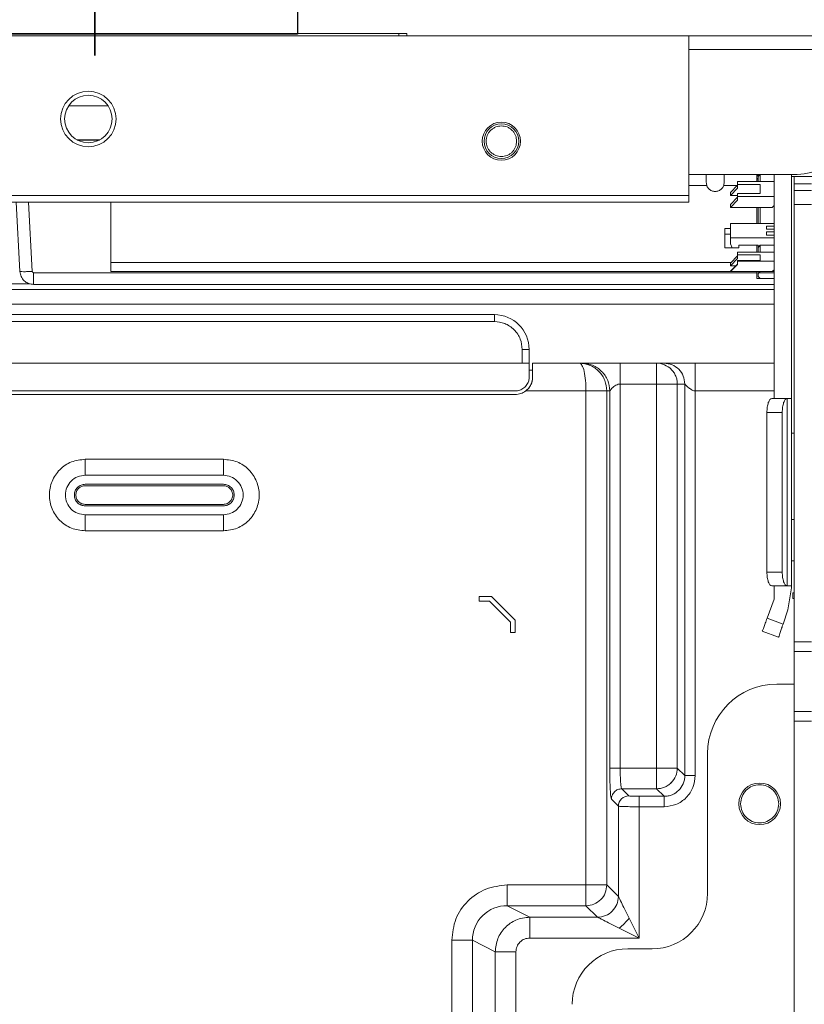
# Model space of a CAD drawing. Header units: millimetres. Extents: x 40090 to 187415, y -53271 to 40260.
# Tile 388 of 406: x 141589 to 141702, y 33699 to 33841. Entities that reach past the tile are written whole.
import ezdxf

# ---------------------------------------------------------------- set-up
doc = ezdxf.new("R2010")
doc.units = ezdxf.units.MM
doc.layers.add('AVM_nároky_silnoproudu', color=170, linetype='Continuous')
doc.layers.add('AVM_projekce', color=240, linetype='Continuous')

# ---------------------------------------------------------------- blocks, each defined once
blk = doc.blocks.new('SB885ix-top')
at = {"linetype": 'Continuous', "lineweight": 15}
for p, q in [((-108.36, 0), (-176.2, 0)), ((-107.2, 0), (-108.36, 0)), ((-108.36, -0.3), (-108.36, 0)), ((-107.2, 0), (-107.2, -0.3)), ((-169, -0.3), (-66.62, -0.3)), ((-66.62, -23.35), (-66.62, -0.3)), ((63.87, -0.3), (-66.62, -0.3)), ((-66.62, -2.3), (63.87, -2.3)), ((-155.94, -10.39), (-150.25, -10.39)), ((-151.46, -15.31), (-154.73, -15.31)), ((-151.49, -15.33), (-154.7, -15.33)), ((-66.62, -20.3), (-51.47, -20.3)), ((-64.09, -20.3), (-64.09, -21.44)), ((-61.5, -21.44), (-61.5, -20.3)), ((-56.8, -20.3), (-56.8, -21.3)), ((-56.6, -20.44), (-56.8, -20.44)), ((-56.8, -20.47), (-56.6, -20.47)), ((-56.8, -20.86), (-56.6, -20.86)), ((-56.6, -21.09), (-56.8, -21.09)), ((-56.6, -20.6), (-56.3, -20.3)), ((-56.6, -20.6), (-56.6, -20.3)), ((-54.33, -20.3), (-54.33, -52.6)), ((-51.83, -20.3), (-51.83, -52.6)), ((-51.83, -20.6), (-43.23, -20.6)), ((-51.43, -21.63), (-51.43, -20.6)), ((-64.01, -21.87), (-66.62, -21.87)), ((-59.63, -21.87), (-61.58, -21.87)), ((-60.6, -22.9), (-59.6, -21.83)), ((-60.6, -23.33), (-59.6, -22.27)), ((-59.6, -21.3), (-59.6, -21.74)), ((-59.6, -21.3), (-54.33, -21.3)), ((-59.6, -21.74), (-56.3, -21.74)), ((-59.6, -22.27), (-59.6, -21.74)), ((-56.3, -21.74), (-56.3, -23.05)), ((-48.93, -21.63), (-51.43, -21.63)), ((-51.43, -22.63), (-51.43, -21.63)), ((-48.93, -22.63), (-51.43, -22.63)), ((-51.43, -22.63), (-51.43, -24.63)), ((-66.62, -23.35), (-167.79, -23.35)), ((-66.62, -24.3), (-66.62, -23.35)), ((-60.6, -23.33), (-60.6, -22.9)), ((-59.6, -23.33), (-60.6, -23.33)), ((-59.6, -23.58), (-60.6, -24.64)), ((-60.6, -25.08), (-59.6, -24.02)), ((-56.3, -23.05), (-59.6, -23.05)), ((-59.6, -23.05), (-59.6, -23.48)), ((-59.6, -23.48), (-59.6, -24.02)), ((-54.33, -23.48), (-59.6, -23.48)), ((-66.62, -24.3), (-167.79, -24.3)), ((-163.49, -24.3), (-162.97, -34.27)), ((-161.17, -34.27), (-161.69, -24.3)), ((-149.84, -24.3), (-149.84, -34.29)), ((-60.6, -25.08), (-60.6, -24.64)), ((-56.8, -25.08), (-60.6, -25.08)), ((-56.8, -25.08), (-56.8, -27.37)), ((-56.8, -25.08), (-54.6, -25.08)), ((-56.6, -25.08), (-56.6, -27.37)), ((-56.3, -25.08), (-56.3, -27.37)), ((-54.33, -24.79), (-54.6, -25.08)), ((-51.43, -24.63), (-48.93, -24.63)), ((-51.43, -87.65), (-51.43, -24.63)), ((-61.4, -28.07), (-60.6, -28.07)), ((-61.4, -30.85), (-61.4, -28.07)), ((-60.6, -27.37), (-54.33, -27.37)), ((-60.6, -27.37), (-60.6, -29.42)), ((-55.4, -27.73), (-54.33, -27.73)), ((-55.4, -28.18), (-55.4, -27.73)), ((-54.33, -28.18), (-55.4, -28.18)), ((-60.6, -28.92), (-61.4, -28.92)), ((-60.6, -30.27), (-60.6, -29.42)), ((-54.33, -29.42), (-60.6, -29.42)), ((-55.4, -29.05), (-55.4, -28.54)), ((-55.4, -28.54), (-54.33, -28.54)), ((-54.33, -29.05), (-55.4, -29.05)), ((-59.4, -30.85), (-61.4, -30.85)), ((-60.38, -30.85), (-60.6, -30.27)), ((-59.4, -30.48), (-59.4, -30.85)), ((-59.4, -30.48), (-56.6, -30.48)), ((-56.8, -30.48), (-56.8, -31.49)), ((-56.3, -30.48), (-56.6, -30.8)), ((-56.6, -30.48), (-56.6, -30.8)), ((-56.6, -30.8), (-56.6, -31.49)), ((-56.3, -30.48), (-56.3, -31.49)), ((-54.33, -30.48), (-56.3, -30.48)), ((-60.6, -33.08), (-59.6, -32.02)), ((-60.6, -33.46), (-59.6, -32.42)), ((-59.6, -31.9), (-59.6, -31.49)), ((-59.6, -31.49), (-54.33, -31.49)), ((-59.6, -31.9), (-56.3, -31.9)), ((-59.6, -32.42), (-59.6, -31.9)), ((-56.3, -32.71), (-56.3, -31.9)), ((-149.84, -32.97), (-60.49, -32.97)), ((-60.6, -33.08), (-60.6, -33.46)), ((-60.6, -34.22), (-59.6, -33.21)), ((-59.6, -33.29), (-60.6, -34.29)), ((-60.6, -33.46), (-59.85, -33.46)), ((-56.3, -32.71), (-59.6, -32.71)), ((-59.6, -32.71), (-59.6, -32.79)), ((-59.6, -32.79), (-59.6, -33.29)), ((-54.33, -32.79), (-59.6, -32.79)), ((-54.33, -34.02), (-54.6, -34.29)), ((-162.97, -34.27), (-162.91, -34.28)), ((-56.8, -34.46), (-160.97, -34.46)), ((-149.84, -34.29), (-56.8, -34.29)), ((-60.6, -34.22), (-60.6, -34.29)), ((-60.6, -34.29), (-56.8, -34.29)), ((-56.8, -34.29), (-56.8, -34.46)), ((-56.8, -34.29), (-56.8, -34.29)), ((-56.8, -34.29), (-54.6, -34.29)), ((-56.8, -34.46), (-56.8, -35.28)), ((-54.33, -35.28), (-56.8, -35.28)), ((-56.6, -34.59), (-56.6, -34.29)), ((-56.47, -34.46), (-56.6, -34.59)), ((-56.6, -34.99), (-56.6, -34.59)), ((-56.3, -35.28), (-56.6, -34.99)), ((-56.3, -34.29), (-56.47, -34.46)), ((-54.33, -34.46), (-56.47, -34.46)), ((-56.3, -34.29), (-54.33, -34.29)), ((-56.3, -35.28), (-54.33, -35.28)), ((-54.33, -36.88), (-990.96, -36.88)), ((-161.47, -36.05), (-928.57, -36.05)), ((-160.97, -36.16), (-54.33, -36.16)), ((-54.33, -38.99), (-990.96, -38.99)), ((-164.59, -40.5), (-94.6, -40.5)), ((-94.6, -40.5), (-94.6, -41.5)), ((-164.59, -41.5), (-94.6, -41.5)), ((-89.6, -45.5), (-90.6, -45.5)), ((-90.6, -45.5), (-90.6, -47.5)), ((-89.6, -45.5), (-89.6, -47.5)), ((-89.6, -47.5), (-177.59, -47.5)), ((-89.6, -47.5), (-89.6, -49.5)), ((-82.35, -47.5), (-89.1, -47.5)), ((-82.35, -47.5), (-81.98, -47.5)), ((-76.48, -47.5), (-71.25, -47.5)), ((-76.48, -47.5), (-76.48, -50.5)), ((-71.25, -47.5), (-70.17, -47.5)), ((-65.67, -47.5), (-54.33, -47.5)), ((-65.67, -47.5), (-65.67, -51.5)), ((-89.1, -48.5), (-89.6, -48.5)), ((-76.48, -50.5), (-76.48, -105.84)), ((-76.48, -50.5), (-71.25, -50.5)), ((-71.25, -105.84), (-71.25, -50.5)), ((-68.26, -50.5), (-68.26, -105.84)), ((-68.26, -50.5), (-67.17, -50.5)), ((-67.17, -106.93), (-67.17, -50.5)), ((-91.6, -51.5), (-177.59, -51.5)), ((-91.6, -52), (-177.59, -52)), ((-90.1, -51.5), (-81.41, -51.5)), ((-81.41, -122.69), (-81.41, -51.5)), ((-78.41, -122.69), (-78.41, -51.5)), ((-78.41, -51.5), (-77.98, -51.5)), ((-77.98, -105.84), (-77.98, -51.5)), ((-65.67, -51.5), (-65.67, -106.93)), ((-65.67, -51.5), (-54.33, -51.5)), ((-52.46, -52.6), (-54.66, -52.6)), ((-52.43, -52.6), (-52.46, -52.6)), ((-52.43, -52.6), (-52.43, -79.6)), ((-51.98, -52.6), (-52.43, -52.6)), ((-51.98, -52.6), (-51.83, -52.6)), ((-51.83, -52.6), (-51.83, -79.6)), ((-55.35, -54.6), (-53.14, -54.6)), ((-55.35, -77.6), (-55.35, -54.6)), ((-53.14, -77.6), (-53.14, -54.6)), ((-51.83, -57.6), (-51.43, -57.6)), ((-153.54, -61.34), (-133.64, -61.34)), ((-153.54, -61.34), (-153.54, -63.65)), ((-133.64, -61.34), (-133.64, -63.65)), ((-153.54, -63.65), (-133.64, -63.65)), ((-153.54, -64.94), (-133.64, -64.94)), ((-133.64, -65.15), (-153.54, -65.15)), ((-153.54, -67.85), (-133.64, -67.85)), ((-133.64, -68.06), (-153.54, -68.06)), ((-133.64, -69.35), (-153.54, -69.35)), ((-153.54, -69.35), (-153.54, -71.66)), ((-133.64, -71.66), (-133.64, -69.35)), ((-51.43, -70), (-51.83, -70)), ((-133.64, -71.66), (-153.54, -71.66)), ((-51.83, -76), (-51.43, -76)), ((-53.14, -77.6), (-55.35, -77.6)), ((-52.46, -79.6), (-54.66, -79.6)), ((-54.33, -79.6), (-54.33, -81.5)), ((-52.43, -79.6), (-52.46, -79.6)), ((-52.43, -79.6), (-51.98, -79.6)), ((-52.35, -83.04), (-51.83, -79.87)), ((-51.83, -79.6), (-51.98, -79.6)), ((-51.83, -79.6), (-51.83, -79.87)), ((-51.43, -80.6), (-51.6, -80.6)), ((-51.6, -80.6), (-51.6, -81.4)), ((-96.8, -81.1), (-96.8, -81.8)), ((-96.8, -81.1), (-95.01, -81.1)), ((-96.8, -81.8), (-95.3, -81.8)), ((-92.3, -84.8), (-95.3, -81.8)), ((-95.01, -81.1), (-91.6, -84.51)), ((-55.33, -84.26), (-54.33, -81.5)), ((-51.6, -81.4), (-51.43, -81.4)), ((-53.03, -85.1), (-52.35, -83.04)), ((-92.3, -86.3), (-92.3, -84.8)), ((-91.6, -84.51), (-91.6, -86.3)), ((-55.33, -84.26), (-53.03, -85.1)), ((-91.6, -86.3), (-92.3, -86.3)), ((-56.02, -86.14), (-53.67, -87)), ((-48.93, -87.65), (-51.43, -87.65)), ((-51.43, -89.06), (-51.43, -87.65)), ((-51.43, -89.06), (-48.93, -89.06)), ((-51.43, -97.69), (-51.43, -89.06)), ((-53.9, -93.76), (-51.43, -93.76)), ((-48.93, -97.69), (-51.43, -97.69)), ((-51.43, -99.1), (-51.43, -97.69)), ((-51.43, -99.1), (-48.93, -99.1)), ((-51.43, -223.97), (-51.43, -99.1)), ((-63.9, -103.75), (-63.9, -123.9)), ((-76.48, -105.84), (-71.25, -105.84)), ((-68.26, -105.84), (-67.17, -106.93)), ((-76.26, -108.83), (-71.25, -108.83)), ((-76.26, -108.83), (-75.25, -109.85)), ((-71.25, -108.83), (-70.17, -109.92)), ((-77.76, -110.33), (-76.75, -111.34)), ((-73.75, -109.92), (-70.17, -109.92)), ((-73.75, -111.42), (-73.75, -109.92)), ((-76.75, -111.34), (-76.75, -124.35)), ((-73.75, -111.42), (-73.75, -130.34)), ((-70.17, -111.42), (-73.75, -111.42)), ((-92.75, -122.69), (-81.41, -122.69)), ((-81.41, -122.69), (-79.34, -122.69)), ((-76.75, -124.35), (-78.41, -122.69)), ((-92.75, -125.68), (-81.41, -125.68)), ((-89.5, -127.35), (-92.75, -125.68)), ((-81.41, -125.68), (-79.74, -127.35)), ((-79.74, -127.35), (-89.5, -127.35)), ((-73.75, -130.34), (-75.18, -127.48)), ((-76.62, -128.91), (-73.75, -130.34)), ((-73.75, -130.34), (-89.5, -130.34)), ((-100.75, -179.33), (-100.75, -130.65)), ((-97.77, -179.33), (-97.77, -130.65)), ((-94.48, -132.33), (-97.77, -130.65)), ((-71.9, -131.89), (-75.4, -131.89)), ((-94.48, -132.33), (-94.48, -177.65)), ((-94.48, -132.33), (-91.5, -132.33)), ((-91.5, -132.33), (-91.5, -177.65))]:
    blk.add_line(p, q, dxfattribs=at)
for centre, radius in [((-153.09, -12.3), 4), ((-153.09, -12.3), 3.42), ((-93.6, -15.5), 2.75), ((-93.6, -15.5), 2.5), ((-56.4, -111), 3)]:
    blk.add_circle(centre, radius, dxfattribs=at)
for centre, radius, start, end in [((-51.47, -10.3), 10, 270, 315), ((-94.6, -45.5), 5, 0, 90), ((-71.25, -50.49), 2.99, 44.9512, 89.9932), ((-53.9, -103.75), 10, 90, 180), ((-71.26, -105.83), 3, 314.9867, 359.8241), ((-75.24, -111.35), 1.5, 90.1837, 179.8164), ((-71.9, -123.9), 8, 270, 0), ((-92.8, -130.65), 4.97, 89.519, 179.9958), ((-75.4, -139.89), 8, 90, 180)]:
    blk.add_arc(centre, radius, start, end, dxfattribs=at)
for points, knots in [([(-95.8, -15.5), (-95.77, -15.22), (-95.72, -14.8), (-95.45, -14.28), (-95.16, -13.93), (-94.81, -13.65), (-94.3, -13.38), (-93.6, -13.25), (-92.89, -13.38), (-92.38, -13.65), (-92.03, -13.93), (-91.75, -14.28), (-91.47, -14.8), (-91.43, -15.22), (-91.4, -15.5)], [0, 0, 0, 0, 0.119722, 0.1849, 0.25, 0.315178, 0.380279, 0.5, 0.619722, 0.684899, 0.75, 0.815178, 0.880279, 1, 1, 1, 1]), ([(-91.4, -15.5), (-91.43, -15.78), (-91.47, -16.2), (-91.75, -16.72), (-92.03, -17.07), (-92.38, -17.35), (-92.89, -17.62), (-93.6, -17.75), (-94.3, -17.62), (-94.81, -17.35), (-95.16, -17.07), (-95.45, -16.72), (-95.72, -16.2), (-95.77, -15.78), (-95.8, -15.5)], [0, 0, 0, 0, 0.1197214, 0.1848997, 0.2500001, 0.3151781, 0.3802783, 0.4999998, 0.6197213, 0.6848997, 0.7500001, 0.8151785, 0.8802785, 1, 1, 1, 1]), ([(-56.6, -21.3), (-56.6, -21.19), (-56.6, -20.67), (-56.6, -20.63), (-56.6, -20.6)], [0, 0, 0, 0, 0.210602, 1, 1, 1, 1]), ([(-56.3, -20.3), (-56.3, -20.35), (-56.3, -20.42), (-56.3, -21.07), (-56.3, -21.3)], [0, 0, 0, 0, 0.659713, 1, 1, 1, 1]), ([(-64.09, -21.44), (-64.07, -21.61), (-64.03, -21.95), (-63.73, -22.39), (-63.31, -22.67), (-62.8, -22.78), (-62.29, -22.67), (-61.86, -22.39), (-61.56, -21.95), (-61.52, -21.61), (-61.5, -21.44)], [0, 0, 0, 0, 0.125, 0.25, 0.375, 0.5, 0.625, 0.75, 0.875, 1, 1, 1, 1]), ([(-162.95, -34.28), (-162.91, -34.53), (-162.82, -35.02), (-162.36, -35.64), (-161.72, -36.07), (-161.22, -36.12), (-160.97, -36.15)], [0, 0, 0, 0, 0.250005, 0.499963, 0.749987, 1, 1, 1, 1]), ([(-162.91, -34.28), (-162.9, -34.28), (-162.84, -34.3), (-162.46, -34.31), (-161.88, -34.3), (-161.4, -34.28), (-161.17, -34.27)], [0, 0, 0, 0, 0.173223, 0.448821, 0.724405, 1, 1, 1, 1]), ([(-160.97, -34.46), (-160.99, -34.45), (-161.05, -34.45), (-161.11, -34.4), (-161.16, -34.34), (-161.16, -34.29), (-161.17, -34.27)], [0, 0, 0, 0, 0.25046, 0.499604, 0.747593, 1, 1, 1, 1]), ([(-160.97, -34.46), (-160.97, -34.58), (-160.97, -34.82), (-160.97, -35.17), (-160.97, -35.48), (-160.97, -35.74), (-160.97, -35.95), (-160.97, -36.09), (-160.97, -36.13), (-160.97, -36.15)], [0, 0, 0, 0, 0.14548, 0.290956, 0.436436, 0.581924, 0.727401, 0.872864, 1, 1, 1, 1]), ([(-160.97, -36.15), (-160.97, -36.15), (-160.97, -36.16), (-160.97, -36.16), (-160.97, -36.15)], [0, 0, 0, 0, 0.21676, 1, 1, 1, 1]), ([(-94.6, -41.5), (-94.09, -41.55), (-93.32, -41.63), (-92.39, -42.13), (-91.75, -42.65), (-91.23, -43.29), (-90.73, -44.22), (-90.65, -45), (-90.6, -45.5)], [0, 0, 0, 0, 0.239457, 0.368361, 0.5, 0.631639, 0.760543, 1, 1, 1, 1]), ([(-89.1, -47.5), (-89.1, -47.52), (-89.1, -47.58), (-89.1, -48), (-89.1, -48.63), (-89.1, -49.21), (-89.1, -49.5)], [0, 0, 0, 0, 0.249999, 0.500007, 0.749999, 1, 1, 1, 1]), ([(-81.41, -51.5), (-81.42, -50.98), (-81.45, -49.94), (-81.66, -48.62), (-81.98, -47.68), (-82.23, -47.56), (-82.35, -47.5)], [0, 0, 0, 0, 0.242989, 0.490307, 0.74331, 1, 1, 1, 1]), ([(-78.41, -51.5), (-78.47, -50.98), (-78.58, -49.94), (-79.49, -48.62), (-80.79, -47.68), (-81.83, -47.56), (-82.35, -47.5)], [0, 0, 0, 0, 0.24298, 0.490299, 0.74331, 1, 1, 1, 1]), ([(-81.98, -47.5), (-81.45, -47.56), (-80.41, -47.68), (-79.09, -48.6), (-78.16, -49.93), (-78.04, -50.97), (-77.98, -51.5)], [0, 0, 0, 0, 0.25, 0.5, 0.75, 1, 1, 1, 1]), ([(-81.98, -47.5), (-81.94, -47.5), (-81.88, -47.5), (-81.54, -47.5), (-81.01, -47.5), (-80.29, -47.5), (-79.4, -47.5), (-78.13, -47.5), (-77.12, -47.5), (-76.48, -47.5)], [0, 0, 0, 0, 0.101703, 0.21417, 0.337481, 0.46882, 0.60627, 0.750963, 1, 1, 1, 1]), ([(-71.25, -50.5), (-71.25, -50.1), (-71.25, -49.32), (-71.25, -48.33), (-71.25, -47.63), (-71.25, -47.54), (-71.25, -47.5)], [0, 0, 0, 0, 0.250001, 0.500006, 0.749999, 1, 1, 1, 1]), ([(-70.17, -47.5), (-70.1, -47.5), (-69.99, -47.5), (-69.43, -47.5), (-68.83, -47.5), (-68.09, -47.5), (-67.29, -47.5), (-66.48, -47.5), (-65.93, -47.5), (-65.67, -47.5)], [0, 0, 0, 0, 0.249038, 0.393729, 0.53118, 0.662519, 0.785829, 0.898296, 1, 1, 1, 1]), ([(-70.17, -47.5), (-69.78, -47.54), (-68.99, -47.63), (-68, -48.33), (-67.31, -49.32), (-67.22, -50.1), (-67.17, -50.5)], [0, 0, 0, 0, 0.25, 0.5, 0.75, 1, 1, 1, 1]), ([(-91.6, -51.5), (-91.37, -51.48), (-90.92, -51.43), (-90.33, -51.09), (-89.89, -50.6), (-89.63, -50.03), (-89.61, -49.67), (-89.6, -49.5)], [0, 0, 0, 0, 0.208253, 0.416551, 0.622694, 0.82045, 1, 1, 1, 1]), ([(-89.1, -49.5), (-89.11, -49.68), (-89.13, -50.04), (-89.32, -50.59), (-89.64, -51.1), (-89.94, -51.37), (-90.1, -51.5)], [0, 0, 0, 0, 0.251082, 0.502684, 0.748219, 1, 1, 1, 1]), ([(-89.1, -49.5), (-89.11, -49.71), (-89.13, -50.12), (-89.44, -50.81), (-89.77, -51.27), (-90, -51.41), (-90.02, -51.43)], [0, 0, 0, 0, 0.333374, 0.668548, 0.968854, 1, 1, 1, 1]), ([(-69.14, -48.38), (-69.01, -48.52), (-68.74, -48.82), (-68.47, -49.34), (-68.29, -49.91), (-68.27, -50.3), (-68.26, -50.5)], [0, 0, 0, 0, 0.25, 0.5, 0.75, 1, 1, 1, 1]), ([(-77.98, -51.5), (-77.97, -51.49), (-77.96, -51.47), (-77.89, -51.36), (-77.81, -51.25), (-77.71, -51.14), (-77.59, -51.01), (-77.39, -50.84), (-77.11, -50.66), (-76.8, -50.53), (-76.58, -50.51), (-76.48, -50.5)], [0, 0, 0, 0, 0.085291, 0.186644, 0.306716, 0.355368, 0.441964, 0.587802, 0.742263, 0.884786, 1, 1, 1, 1]), ([(-71.25, -50.5), (-70.87, -50.5), (-70.11, -50.5), (-69.14, -50.5), (-68.44, -50.5), (-68.32, -50.5), (-68.26, -50.5)], [0, 0, 0, 0, 0.250001, 0.5, 0.750007, 1, 1, 1, 1]), ([(-67.17, -50.5), (-67.16, -50.51), (-67.14, -50.53), (-67.02, -50.66), (-66.84, -50.84), (-66.55, -51.09), (-66.23, -51.32), (-65.9, -51.47), (-65.75, -51.49), (-65.67, -51.5)], [0, 0, 0, 0, 0.115318, 0.257987, 0.412602, 0.558573, 0.813181, 0.914634, 1, 1, 1, 1]), ([(-90.1, -51.5), (-90.33, -51.64), (-90.79, -51.93), (-91.33, -51.98), (-91.6, -52)], [0, 0, 0, 0, 0.4999996, 1, 1, 1, 1]), ([(-81.41, -51.5), (-81.03, -51.5), (-80.27, -51.5), (-79.3, -51.5), (-78.6, -51.5), (-78.47, -51.5), (-78.41, -51.5)], [0, 0, 0, 0, 0.250001, 0.5, 0.750008, 1, 1, 1, 1]), ([(-55.35, -54.6), (-55.34, -54.34), (-55.32, -53.81), (-55.16, -53.15), (-54.93, -52.69), (-54.75, -52.63), (-54.66, -52.6)], [0, 0, 0, 0, 0.2500001, 0.4999996, 0.750008, 1, 1, 1, 1]), ([(-53.14, -54.6), (-53.13, -54.34), (-53.11, -53.81), (-52.95, -53.15), (-52.72, -52.69), (-52.55, -52.63), (-52.46, -52.6)], [0, 0, 0, 0, 0.250002, 0.5, 0.749992, 1, 1, 1, 1]), ([(-153.54, -71.66), (-154.22, -71.58), (-155.57, -71.42), (-157.29, -70.23), (-158.43, -68.53), (-158.84, -66.5), (-158.43, -64.47), (-157.29, -62.76), (-155.57, -61.57), (-154.22, -61.42), (-153.54, -61.34)], [0, 0, 0, 0, 0.125, 0.25, 0.375, 0.5, 0.625, 0.75, 0.875, 1, 1, 1, 1]), ([(-133.64, -61.34), (-132.97, -61.42), (-131.62, -61.57), (-129.9, -62.76), (-128.75, -64.47), (-128.35, -66.5), (-128.75, -68.53), (-129.9, -70.23), (-131.62, -71.42), (-132.97, -71.58), (-133.64, -71.66)], [0, 0, 0, 0, 0.125, 0.25, 0.375, 0.5, 0.625, 0.75, 0.875, 1, 1, 1, 1]), ([(-153.54, -69.35), (-153.92, -69.3), (-154.66, -69.22), (-155.61, -68.56), (-156.25, -67.62), (-156.47, -66.5), (-156.25, -65.38), (-155.61, -64.44), (-154.66, -63.78), (-153.92, -63.69), (-153.54, -63.65)], [0, 0, 0, 0, 0.125, 0.25, 0.375, 0.5, 0.625, 0.75, 0.875, 1, 1, 1, 1]), ([(-133.64, -63.65), (-133.27, -63.69), (-132.53, -63.78), (-131.58, -64.44), (-130.94, -65.38), (-130.72, -66.5), (-130.94, -67.62), (-131.58, -68.56), (-132.53, -69.22), (-133.27, -69.3), (-133.64, -69.35)], [0, 0, 0, 0, 0.125, 0.25, 0.375, 0.5, 0.625, 0.75, 0.875, 1, 1, 1, 1]), ([(-153.54, -68.06), (-153.75, -68.03), (-154.16, -67.99), (-154.68, -67.63), (-155.02, -67.11), (-155.14, -66.5), (-155.02, -65.88), (-154.68, -65.37), (-154.16, -65.01), (-153.75, -64.96), (-153.54, -64.94)], [0, 0, 0, 0, 0.125, 0.25, 0.375, 0.5, 0.625, 0.75, 0.875, 1, 1, 1, 1]), ([(-153.54, -65.15), (-153.72, -65.17), (-154.07, -65.21), (-154.52, -65.52), (-154.82, -65.97), (-154.93, -66.5), (-154.82, -67.03), (-154.52, -67.47), (-154.07, -67.79), (-153.72, -67.83), (-153.54, -67.85)], [0, 0, 0, 0, 0.125, 0.249999, 0.375, 0.5, 0.625, 0.75, 0.875, 1, 1, 1, 1]), ([(-133.64, -64.94), (-133.44, -64.96), (-133.03, -65.01), (-132.51, -65.37), (-132.17, -65.88), (-132.04, -66.5), (-132.17, -67.11), (-132.51, -67.63), (-133.03, -67.99), (-133.44, -68.03), (-133.64, -68.06)], [0, 0, 0, 0, 0.125, 0.25, 0.375, 0.5, 0.625, 0.75, 0.875, 1, 1, 1, 1]), ([(-133.64, -67.85), (-133.47, -67.83), (-133.11, -67.79), (-132.67, -67.47), (-132.37, -67.03), (-132.26, -66.5), (-132.37, -65.97), (-132.67, -65.52), (-133.11, -65.21), (-133.47, -65.17), (-133.64, -65.15)], [0, 0, 0, 0, 0.125, 0.25, 0.375, 0.5, 0.625, 0.750001, 0.875, 1, 1, 1, 1]), ([(-54.66, -79.6), (-54.75, -79.57), (-54.93, -79.51), (-55.16, -79.04), (-55.32, -78.38), (-55.34, -77.86), (-55.35, -77.6)], [0, 0, 0, 0, 0.249992, 0.5, 0.75, 1, 1, 1, 1]), ([(-52.46, -79.6), (-52.55, -79.57), (-52.72, -79.51), (-52.95, -79.04), (-53.11, -78.38), (-53.13, -77.86), (-53.14, -77.6)], [0, 0, 0, 0, 0.250009, 0.500002, 0.750001, 1, 1, 1, 1]), ([(-56.02, -86.14), (-56.01, -86.11), (-55.99, -86.06), (-55.83, -85.62), (-55.6, -85), (-55.42, -84.51), (-55.33, -84.26)], [0, 0, 0, 0, 0.2499887, 0.499993, 0.7499989, 1, 1, 1, 1]), ([(-53.03, -85.1), (-53.08, -85.24), (-53.17, -85.51), (-53.33, -85.98), (-53.49, -86.47), (-53.6, -86.8), (-53.66, -86.97), (-53.67, -86.99), (-53.67, -87)], [0, 0, 0, 0, 0.1448, 0.270472, 0.500032, 0.729572, 0.855209, 1, 1, 1, 1]), ([(-77.98, -105.84), (-77.98, -106.41), (-77.97, -107.55), (-77.92, -109), (-77.85, -110.05), (-77.79, -110.24), (-77.76, -110.33)], [0, 0, 0, 0, 0.2493329, 0.4994966, 0.74994, 1, 1, 1, 1]), ([(-76.48, -105.84), (-76.67, -105.84), (-77.05, -105.84), (-77.54, -105.84), (-77.89, -105.84), (-77.95, -105.84), (-77.98, -105.84)], [0, 0, 0, 0, 0.250001, 0.499991, 0.749997, 1, 1, 1, 1]), ([(-76.48, -105.84), (-76.48, -106.21), (-76.47, -106.97), (-76.43, -107.9), (-76.37, -108.46), (-76.31, -108.76), (-76.28, -108.81), (-76.26, -108.83)], [0, 0, 0, 0, 0.242877, 0.498475, 0.714108, 0.84837, 1, 1, 1, 1]), ([(-71.25, -105.84), (-70.87, -105.84), (-70.11, -105.84), (-69.14, -105.84), (-68.44, -105.84), (-68.32, -105.84), (-68.26, -105.84)], [0, 0, 0, 0, 0.250001, 0.5, 0.750007, 1, 1, 1, 1]), ([(-71.25, -108.83), (-71.25, -108.77), (-71.25, -108.65), (-71.25, -107.95), (-71.25, -106.98), (-71.25, -106.22), (-71.25, -105.84)], [0, 0, 0, 0, 0.249993, 0.5, 0.749999, 1, 1, 1, 1]), ([(-70.17, -109.92), (-69.96, -109.91), (-69.56, -109.89), (-68.81, -109.64), (-67.99, -109.1), (-67.45, -108.28), (-67.21, -107.53), (-67.18, -107.13), (-67.17, -106.93)], [0, 0, 0, 0, 0.130571, 0.257594, 0.500065, 0.74246, 0.869454, 1, 1, 1, 1]), ([(-65.67, -106.93), (-65.74, -107.51), (-65.88, -108.69), (-66.91, -110.18), (-68.4, -111.22), (-69.58, -111.35), (-70.17, -111.42)], [0, 0, 0, 0, 0.2498259, 0.499939, 0.7500307, 1, 1, 1, 1]), ([(-65.67, -106.93), (-65.86, -106.93), (-66.24, -106.93), (-66.73, -106.93), (-67.08, -106.93), (-67.14, -106.93), (-67.17, -106.93)], [0, 0, 0, 0, 0.249994, 0.499996, 0.749999, 1, 1, 1, 1]), ([(-76.26, -108.83), (-76.45, -108.85), (-76.74, -108.89), (-77.09, -109.07), (-77.33, -109.27), (-77.52, -109.51), (-77.71, -109.85), (-77.74, -110.14), (-77.76, -110.33)], [0, 0, 0, 0, 0.239494, 0.368384, 0.5, 0.631613, 0.760504, 1, 1, 1, 1]), ([(-69.14, -107.95), (-69.29, -108.09), (-69.58, -108.35), (-70.1, -108.62), (-70.67, -108.8), (-71.06, -108.82), (-71.25, -108.83)], [0, 0, 0, 0, 0.25, 0.5, 0.75, 1, 1, 1, 1]), ([(-59.15, -111), (-59.11, -110.64), (-59.02, -109.92), (-58.39, -109), (-57.48, -108.39), (-56.4, -108.17), (-55.32, -108.39), (-54.41, -109), (-53.77, -109.92), (-53.69, -110.64), (-53.65, -111)], [0, 0, 0, 0, 0.125, 0.25, 0.375, 0.5, 0.625, 0.75, 0.875, 1, 1, 1, 1]), ([(-75.25, -109.85), (-75.22, -109.86), (-75.16, -109.88), (-74.81, -109.9), (-74.32, -109.92), (-73.94, -109.92), (-73.75, -109.92)], [0, 0, 0, 0, 0.250166, 0.500277, 0.750216, 1, 1, 1, 1]), ([(-70.17, -109.92), (-70.17, -109.95), (-70.17, -110.01), (-70.17, -110.36), (-70.17, -110.85), (-70.17, -111.23), (-70.17, -111.42)], [0, 0, 0, 0, 0.249981, 0.499989, 0.749997, 1, 1, 1, 1]), ([(-76.75, -111.34), (-76.72, -111.35), (-76.67, -111.36), (-76.37, -111.38), (-75.82, -111.4), (-74.88, -111.42), (-74.12, -111.42), (-73.75, -111.42)], [0, 0, 0, 0, 0.151342, 0.285405, 0.500859, 0.756709, 1, 1, 1, 1]), ([(-53.65, -111), (-53.69, -111.36), (-53.77, -112.08), (-54.41, -112.99), (-55.32, -113.6), (-56.4, -113.82), (-57.48, -113.6), (-58.39, -112.99), (-59.02, -112.08), (-59.11, -111.36), (-59.15, -111)], [0, 0, 0, 0, 0.125, 0.25, 0.375, 0.5, 0.625, 0.75, 0.875, 1, 1, 1, 1]), ([(-100.75, -130.65), (-100.63, -129.61), (-100.39, -127.52), (-98.55, -124.89), (-95.9, -123.05), (-93.81, -122.81), (-92.75, -122.69)], [0, 0, 0, 0, 0.2492323, 0.4986169, 0.7488271, 1, 1, 1, 1]), ([(-92.75, -122.69), (-92.75, -123.07), (-92.75, -123.83), (-92.75, -124.8), (-92.75, -125.5), (-92.75, -125.62), (-92.75, -125.68)], [0, 0, 0, 0, 0.250001, 0.5, 0.750007, 1, 1, 1, 1]), ([(-81.41, -125.68), (-81.41, -125.62), (-81.41, -125.5), (-81.41, -124.8), (-81.41, -123.83), (-81.41, -123.07), (-81.41, -122.69)], [0, 0, 0, 0, 0.249993, 0.5, 0.749999, 1, 1, 1, 1]), ([(-81.41, -125.68), (-81.01, -125.64), (-80.23, -125.54), (-79.24, -124.85), (-78.55, -123.86), (-78.46, -123.08), (-78.41, -122.69)], [0, 0, 0, 0, 0.25, 0.500001, 0.750001, 1, 1, 1, 1]), ([(-79.34, -122.69), (-79.21, -122.69), (-78.95, -122.69), (-78.67, -122.69), (-78.47, -122.69), (-78.43, -122.69), (-78.41, -122.69)], [0, 0, 0, 0, 0.249997, 0.500015, 0.750015, 1, 1, 1, 1]), ([(-79.74, -127.35), (-79.35, -127.3), (-78.57, -127.21), (-77.58, -126.51), (-76.88, -125.53), (-76.79, -124.74), (-76.75, -124.35)], [0, 0, 0, 0, 0.25, 0.5, 0.750001, 1, 1, 1, 1]), ([(-75.18, -127.48), (-75.45, -126.95), (-75.89, -126.07), (-76.39, -125.07), (-76.62, -124.59), (-76.72, -124.4), (-76.74, -124.37), (-76.75, -124.35)], [0, 0, 0, 0, 0.406894, 0.682626, 0.854965, 0.929913, 1, 1, 1, 1]), ([(-89.5, -127.35), (-89.85, -127.37), (-90.54, -127.41), (-91.79, -127.83), (-93.12, -128.75), (-94.25, -130.38), (-94.41, -131.68), (-94.48, -132.33)], [0, 0, 0, 0, 0.136054, 0.265057, 0.500911, 0.749166, 1, 1, 1, 1]), ([(-89.5, -130.34), (-89.5, -129.96), (-89.5, -129.2), (-89.5, -128.23), (-89.5, -127.53), (-89.5, -127.41), (-89.5, -127.35)], [0, 0, 0, 0, 0.250002, 0.500001, 0.750008, 1, 1, 1, 1]), ([(-79.74, -127.35), (-79.72, -127.35), (-79.69, -127.37), (-79.5, -127.47), (-79.02, -127.71), (-78.03, -128.2), (-77.14, -128.65), (-76.62, -128.91)], [0, 0, 0, 0, 0.070102, 0.145049, 0.317368, 0.593096, 1, 1, 1, 1]), ([(-75.18, -127.48), (-75.41, -127.75), (-75.84, -128.27), (-76.37, -128.7), (-76.62, -128.91)], [0, 0, 0, 0, 0.519432, 1, 1, 1, 1]), ([(-89.5, -130.34), (-89.76, -130.37), (-90.29, -130.43), (-90.95, -130.89), (-91.41, -131.55), (-91.47, -132.07), (-91.5, -132.33)], [0, 0, 0, 0, 0.250731, 0.50075, 0.75033, 1, 1, 1, 1]), ([(-100.75, -130.65), (-100.4, -130.65), (-99.66, -130.65), (-98.69, -130.65), (-97.99, -130.65), (-97.84, -130.65), (-97.77, -130.65)], [0, 0, 0, 0, 0.243181, 0.502481, 0.760407, 1, 1, 1, 1])]:
    blk.add_open_spline(points, degree=3, knots=knots, dxfattribs=at)
blk = doc.blocks.new('Dvouzásuvka230V')
blk.add_lwpolyline([(0, 0), (80, 0), (80, 115), (0, 115)], close=True)
for centre, radius in [((40, 83.06), 25.56), ((40, 95.72), 3.1), ((29.22, 83.06), 3.1), ((50.78, 83.06), 3.1), ((40, 31.94), 25.56), ((40, 44.6), 3.1), ((29.22, 31.94), 3.1), ((50.78, 31.94), 3.1)]:
    blk.add_circle(centre, radius)

msp = doc.modelspace()

# ---------------------------------------------------------------- linework, layer by layer
at = {"layer": 'AVM_projekce'}
msp.add_lwpolyline([(141599.96, 33835.66), (141599.96, 33835.66), (141599.96, 33905.66), (141599.96, 33905.66)], close=True, dxfattribs=at)

# ---------------------------------------------------------------- block references
at = {"layer": 'AVM_nároky_silnoproudu', "xscale": -1}
msp.add_blockref('Dvouzásuvka230V', (141629.17, 33838.72), dxfattribs=at)
at = {"layer": 'AVM_projekce'}
msp.add_blockref('SB885ix-top', (141752.13, 33838.8), dxfattribs=at)

doc.saveas('drawing.dxf')
